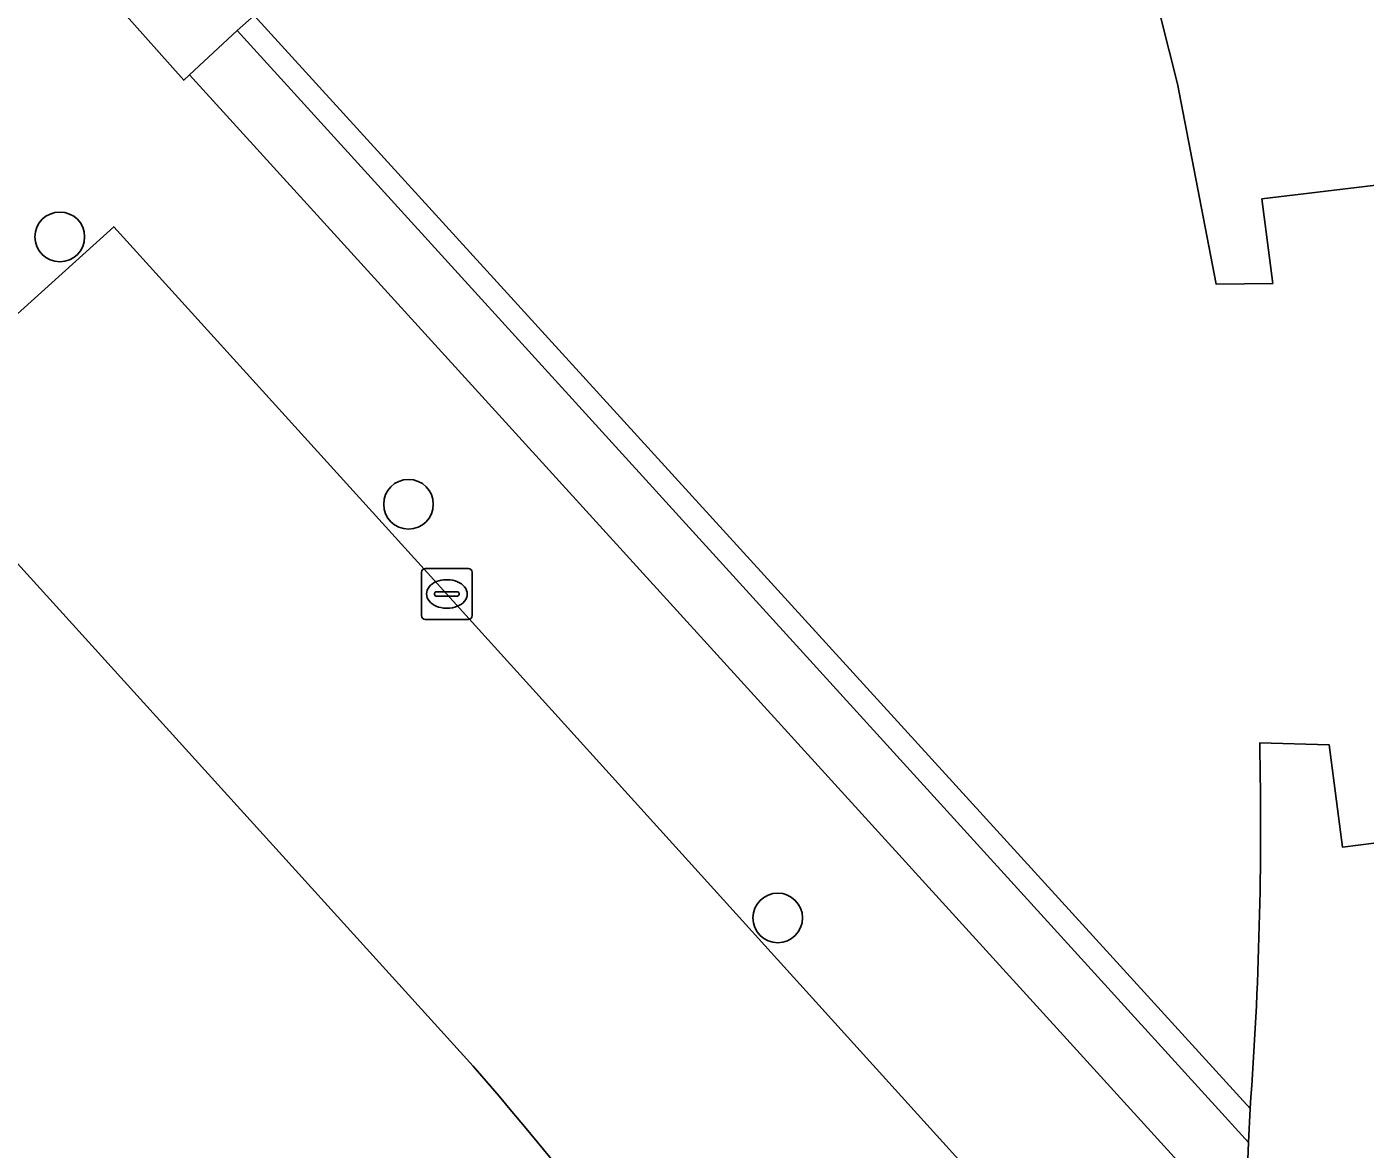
# Model space of a CAD drawing. Extents: x 158352 to 159489, y 383828 to 384603.
# Drawn here: x 159195.45 to 159221.82, y 384074.97 to 384097.08 of the extents above; entities that cross this region are included whole.
import ezdxf

# ---------------------------------------------------------------- set-up
doc = ezdxf.new("R2010")
doc.units = 0
for name, color, linetype in [('IMGEO_Boom', 7, 'Continuous'), ('IMGEO_Erf', 7, 'Continuous'), ('IMGEO_Groenvoorziening', 7, 'Continuous'), ('IMGEO_Haag', 7, 'Continuous'), ('IMGEO_Kolk', 7, 'Continuous'), ('IMGEO_Pand', 7, 'Continuous'), ('IMGEO_Parkeervlak_open', 7, 'Continuous'), ('IMGEO_Rijbaan_lokaal_open', 7, 'Continuous'), ('IMGEO_Terreindeel_open', 7, 'Continuous'), ('IMGEO_Voetpad_open', 7, 'Continuous')]:
    doc.layers.add(name, color=color, linetype=linetype)

msp = doc.modelspace()

# ---------------------------------------------------------------- linework, layer by layer
at = {"layer": 'IMGEO_Boom'}
for centre in [(159196.101, 384092.943), (159202.97, 384087.677), (159210.243, 384079.529)]:
    msp.add_circle(centre, 0.489, dxfattribs=at)
at = {"layer": 'IMGEO_Erf'}
msp.add_lwpolyline([(159159.381, 384139.7), (159193.614, 384101.55), (159195.069, 384099.924), (159208.097, 384111.735), (159208.273, 384111.997), (159208.208, 384112.305), (159210.418, 384109.97), (159210.561, 384109.815), (159210.711, 384109.652), (159210.088, 384109.084), (159210.524, 384108.604), (159216.345, 384102.206), (159217.303, 384099.186), (159218.12, 384095.958), (159218.882, 384092.01), (159219.994, 384092.025), (159219.781, 384093.69), (159222.137, 384093.975)], dxfattribs=at)
at = {"layer": 'IMGEO_Groenvoorziening'}
msp.add_lwpolyline([(159199.596, 384097.005), (159198.657, 384096.134), (159218.452, 384074.375), (159219.485, 384074.268), (159219.515, 384075.109)], close=True, dxfattribs=at)
at = {"layer": 'IMGEO_Haag'}
msp.add_lwpolyline([(159199.596, 384097.005), (159198.657, 384096.134), (159218.452, 384074.375), (159219.485, 384074.268), (159219.515, 384075.109)], close=True, dxfattribs=at)
at = {"layer": 'IMGEO_Kolk'}
for p, q in [((159203.3, 384086.41), (159204.152, 384086.41)), ((159203.225, 384085.484), (159203.225, 384086.336)), ((159203.713, 384086.19), (159203.738, 384086.19)), ((159204.226, 384086.336), (159204.226, 384085.484)), ((159203.484, 384085.904), (159203.484, 384085.916)), ((159203.922, 384085.867), (159203.524, 384085.867)), ((159203.527, 384085.953), (159203.925, 384085.953)), ((159203.968, 384085.916), (159203.968, 384085.904)), ((159203.736, 384085.63), (159203.711, 384085.63)), ((159204.152, 384085.41), (159203.3, 384085.41))]:
    msp.add_line(p, q, dxfattribs=at)
for points in [[(159203.3, 384086.41), (159204.152, 384086.41)], [(159203.225, 384085.484), (159203.225, 384086.336)], [(159204.226, 384086.336), (159204.226, 384085.484)], [(159204.152, 384085.41), (159203.3, 384085.41)]]:
    msp.add_lwpolyline(points, dxfattribs=at)
for centre, radius, start, end in [((159203.302, 384086.334), 0.0765, 91.552, 178.448), ((159203.302, 384086.334), 0.0765, 91.552, 178.448), ((159204.15, 384086.334), 0.0765, 1.552, 88.448), ((159204.15, 384086.334), 0.0765, 1.552, 88.448), ((159203.524, 384085.913), 0.0403, 85.8775, 175.7526), ((159203.521, 384085.903), 0.0366, 178.938, 274.7102), ((159203.925, 384085.91), 0.043, 264.8664, 352.4533), ((159203.929, 384085.915), 0.0386, 1.7309, 96.639), ((159203.302, 384085.486), 0.0765, 181.552, 268.448), ((159203.302, 384085.486), 0.0765, 181.552, 268.448), ((159204.15, 384085.486), 0.0765, 271.552, 358.448), ((159204.15, 384085.486), 0.0765, 271.552, 358.448)]:
    msp.add_arc(centre, radius, start, end, dxfattribs=at)
for centre, major_axis, ratio, start_param, end_param in [((159203.712, 384085.91), (-0.387, 0.002), 0.722429, 4.712389, 7.853982), ((159203.737, 384085.91), (-0.39, 0.002), 0.717154, 1.570796, 4.712389)]:
    msp.add_ellipse(centre, major_axis=major_axis, ratio=ratio, start_param=start_param, end_param=end_param, dxfattribs=at)
at = {"layer": 'IMGEO_Pand'}
for points in [[(159222.137, 384093.975), (159219.781, 384093.69), (159219.994, 384092.025), (159218.882, 384092.01), (159218.12, 384095.958), (159217.303, 384099.186), (159216.345, 384102.206), (159210.524, 384108.604), (159202.824, 384101.61), (159199.132, 384098.237), (159199.93, 384097.304), (159219.548, 384075.778)], [(159219.737, 384082.976), (159221.108, 384082.938), (159221.368, 384080.925), (159223.529, 384081.196)]]:
    msp.add_lwpolyline(points, dxfattribs=at)
msp.add_arc((159145.664, 384081.319), 74.092, 355.71073, 1.2811, dxfattribs=at)
at = {"layer": 'IMGEO_Parkeervlak_open'}
for points in [[(159211.972, 384069.053), (159215.811, 384072.55), (159203.725, 384085.909), (159197.165, 384093.142), (159193.557, 384089.893)], [(159192.144, 384089.95), (159204.246, 384076.612)]]:
    msp.add_lwpolyline(points, dxfattribs=at)
msp.add_arc((159147.352, 384027.391), 75.231, 31.34305, 40.86418, dxfattribs=at)
at = {"layer": 'IMGEO_Rijbaan_lokaal_open'}
msp.add_lwpolyline([(159204.246, 384076.612), (159192.144, 384089.95)], dxfattribs=at)
msp.add_arc((159147.352, 384027.391), 75.231, 31.34305, 40.86418, dxfattribs=at)
at = {"layer": 'IMGEO_Terreindeel_open'}
msp.add_lwpolyline([(159199.93, 384097.304), (159199.596, 384097.005), (159219.515, 384075.109), (159219.548, 384075.778)], close=True, dxfattribs=at)
at = {"layer": 'IMGEO_Voetpad_open'}
for points in [[(159198.657, 384096.134), (159198.542, 384096.028), (159197.301, 384097.421), (159195.069, 384099.924), (159193.614, 384101.55), (159159.381, 384139.7), (159157.158, 384137.639), (159164.18, 384129.749), (159170.635, 384122.552), (159172.745, 384120.154)], [(159183.082, 384107.088), (159183.913, 384107.817), (159189.969, 384101.069), (159191.722, 384099.11), (159188.148, 384095.87), (159193.557, 384089.893), (159197.165, 384093.142), (159203.725, 384085.909), (159215.811, 384072.55), (159211.972, 384069.053)], [(159216.127, 384068.191), (159219.519, 384068.085), (159219.458, 384072.597), (159218.819, 384072.61), (159218.877, 384073.774), (159217.989, 384073.794), (159218.016, 384074.379), (159218.452, 384074.375), (159198.657, 384096.134)], [(159223.529, 384081.196), (159221.368, 384080.925), (159221.108, 384082.938), (159219.737, 384082.976)], [(159219.548, 384075.778), (159219.515, 384075.109), (159219.485, 384074.268), (159220.271, 384074.268), (159220.291, 384073.706), (159219.702, 384073.693), (159219.692, 384072.999), (159223.441, 384068.84), (159223.224, 384073.565), (159223.529, 384081.196)]]:
    msp.add_lwpolyline(points, dxfattribs=at)
msp.add_lwpolyline([(159210.524, 384108.604), (159210.088, 384109.084), (159197.301, 384097.421), (159198.542, 384096.028), (159198.657, 384096.134), (159199.596, 384097.005), (159199.93, 384097.304), (159199.132, 384098.237), (159202.824, 384101.61)], close=True, dxfattribs=at)
msp.add_arc((159145.664, 384081.319), 74.092, 355.71073, 1.2811, dxfattribs=at)

doc.saveas('drawing.dxf')
